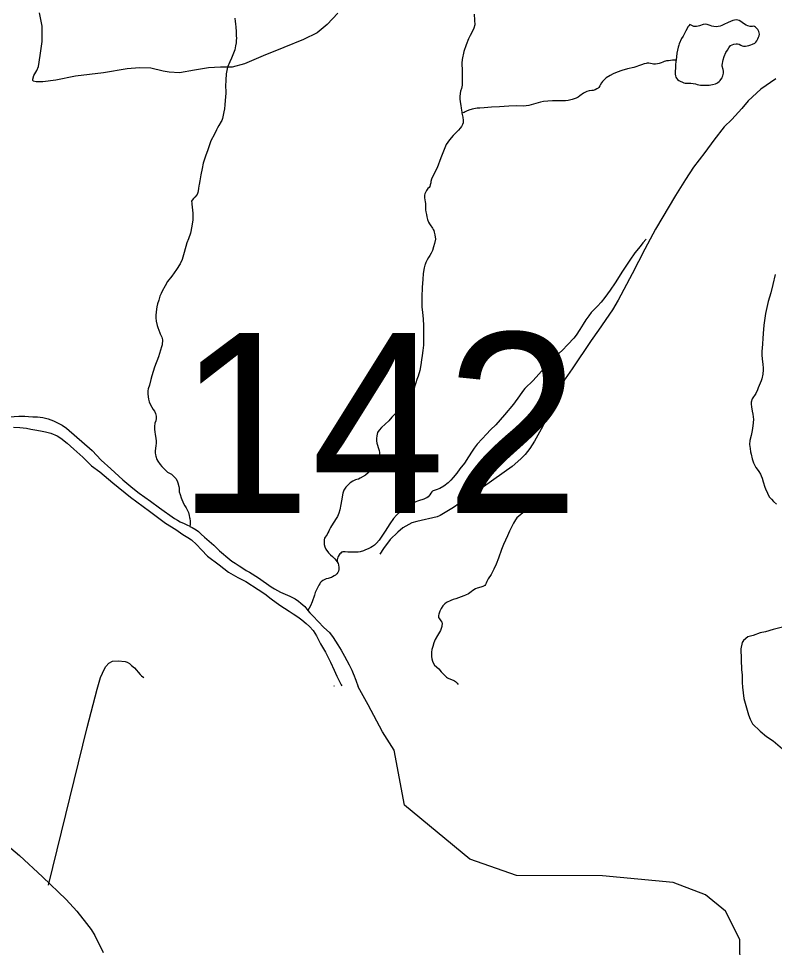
# Model space of a CAD drawing. Extents: x 2220236 to 2384410, y 720751 to 894131.
# Drawn here: x 2310028 to 2314497, y 864576 to 870069 of the extents above; entities that cross this region are included whole.
import ezdxf

# ---------------------------------------------------------------- set-up
doc = ezdxf.new("R2010")
doc.units = 0
doc.layers.add('Default', color=7, linetype='Continuous')

msp = doc.modelspace()

# ---------------------------------------------------------------- linework, layer by layer
at = {"layer": 'Default'}
for points in [[(2311916.1, 870100.6), (2311853, 870034.1), (2311793.2, 869984.2), (2311713.4, 869944.3), (2311597.2, 869897.8), (2311474.2, 869847.9), (2311364.6, 869801.4), (2311291.5, 869781.4), (2311221.7, 869781.4), (2311152, 869778.1), (2311068.9, 869764.8), (2310979.2, 869748.2), (2310919.4, 869751.5), (2310882.9, 869758.2), (2310809.8, 869774.8), (2310743.3, 869778.1), (2310670.2, 869771.5), (2310530.7, 869748.2), (2310364.6, 869728.3), (2310248.3, 869705), (2310171.9, 869695), (2310132, 869695), (2310115.4, 869698.3), (2310112.1, 869705), (2310112.1, 869711.6), (2310118.8, 869731.6), (2310135.4, 869761.5), (2310145.3, 869784.8), (2310155.3, 869851.3), (2310168.6, 869934.4), (2310168.6, 870024.1), (2310152, 870103.9)], [(2312722.2, 870095.4), (2312724.3, 870059.2), (2312726.3, 870031.5), (2312720.3, 870011.5), (2312710.4, 869989.8), (2312698.4, 869969.5), (2312688.4, 869949.5), (2312674.3, 869913.5), (2312660.3, 869873.7), (2312650.4, 869827.3), (2312648.3, 869805.8), (2312650.2, 869759.1), (2312650.3, 869731.3), (2312650.2, 869695.3), (2312650.2, 869675.4), (2312646.2, 869655.7), (2312640.3, 869639.8), (2312636.3, 869609.2), (2312636.2, 869593.6), (2312638.3, 869575.7), (2312642.4, 869555.3), (2312644.2, 869539.9), (2312648.2, 869515.3), (2312649.4, 869509.7)], [(2311307.8, 870071.8), (2311307.9, 870051.2), (2311309.9, 870037.4), (2311311.9, 870017.7), (2311313.9, 869993.2), (2311314.9, 869983.4), (2311315.5, 869967), (2311315.9, 869953.9), (2311315.1, 869939), (2311313.8, 869926), (2311311.1, 869908.6), (2311306.1, 869884.6), (2311299.8, 869863.8), (2311286.6, 869834.6), (2311277.8, 869813.6), (2311263.9, 869781.8), (2311255.8, 869741.3), (2311253.9, 869705.2), (2311251.9, 869669.9), (2311253.8, 869638), (2311253.9, 869627.2), (2311251.7, 869605.9), (2311249.8, 869585.2), (2311247.8, 869559.7), (2311245.8, 869535.8), (2311242.5, 869517.7), (2311238.7, 869498.7), (2311233.9, 869478.7), (2311229.6, 869467.1), (2311225.9, 869459.6), (2311212.4, 869436.8), (2311203.8, 869423.2), (2311197.9, 869411.6), (2311185.7, 869385.7), (2311165.8, 869345.4), (2311147.7, 869293.1), (2311133.8, 869255.5), (2311119.8, 869213.1), (2311113.9, 869181.7), (2311105.8, 869145.3), (2311099.8, 869109.6), (2311095.7, 869087.5), (2311093.9, 869079.2), (2311091.8, 869065.1), (2311089.7, 869049.4), (2311088.9, 869039.6), (2311083.7, 869029.6), (2311069.7, 869013.4), (2311061.7, 869005.6), (2311053.7, 868995.3), (2311051.5, 868989.6), (2311051.8, 868977.2), (2311051.7, 868971.6), (2311053.8, 868953.5), (2311057.7, 868917.6), (2311057.8, 868879.8)], [(2314340.2, 870025.5), (2314330.8, 870029.9), (2314314.8, 870040), (2314298.9, 870051.6), (2314288.8, 870057.8), (2314280.7, 870059.8), (2314271.9, 870061.1), (2314261.1, 870059.8), (2314250.8, 870057.8), (2314223.1, 870046.1), (2314198.6, 870033.5), (2314186.8, 870027.4), (2314176.8, 870023.6), (2314164.7, 870021.5), (2314152.7, 870020.2), (2314138.8, 870022), (2314126.7, 870024.1), (2314116.8, 870027.7), (2314110.7, 870029.9), (2314099.3, 870034.4), (2314090.8, 870035.7), (2314076.7, 870033.5), (2314070.8, 870031.6), (2314060.8, 870027.8), (2314054.6, 870026), (2314046.7, 870024), (2314035.8, 870022), (2314026.8, 870022.4), (2314020.9, 870023), (2314012.8, 870025.8), (2314004.7, 870029.7), (2313996.7, 870033.4), (2313990.6, 870025.9), (2313986.8, 870021.6), (2313972.6, 869995.6), (2313966.7, 869983.9), (2313956.7, 869965.3), (2313948.6, 869952), (2313934.7, 869919.4), (2313932.7, 869911.9), (2313928.8, 869899.4), (2313920.8, 869865.4), (2313915.5, 869823.4)], [(2314194.7, 869767.6), (2314188.8, 869787.8), (2314188.8, 869793.6), (2314194.7, 869825.8), (2314200.7, 869845.7), (2314210.8, 869867.5), (2314218.8, 869881.8), (2314227.4, 869896.8), (2314237.7, 869908.8), (2314246.7, 869913.2), (2314256.7, 869917.8), (2314270.9, 869920), (2314278.9, 869919.5), (2314288.8, 869917.5), (2314298.4, 869911.3), (2314306, 869908.2), (2314314.9, 869905.4), (2314326.9, 869905.9), (2314336.8, 869907.9), (2314346.7, 869909.9), (2314356.8, 869913.7), (2314366.8, 869917.3), (2314381.3, 869924.5), (2314387.3, 869929.8), (2314393.6, 869937.4), (2314399.9, 869949.1), (2314403.3, 869958.2), (2314406.8, 869967.4), (2314408.8, 869977.3), (2314406.8, 869985.4), (2314404.8, 869991.9), (2314398.9, 870004.1), (2314395.9, 870008.7), (2314389.4, 870015.1), (2314385.7, 870018.3), (2314378.7, 870022), (2314370.9, 870023.3), (2314365.1, 870021.5), (2314354.7, 870021.9), (2314340.2, 870025.5)], [(2313915.5, 869823.4), (2313905.5, 869823.8), (2313894.7, 869823.3), (2313882.7, 869822), (2313870.6, 869819.9), (2313859.9, 869818.7), (2313852.7, 869817.6), (2313844.6, 869814.7), (2313836.7, 869811.9), (2313826.7, 869807.3), (2313816.6, 869803.7), (2313805.2, 869800.8), (2313794.6, 869799.6), (2313782.6, 869799.9), (2313774.7, 869802), (2313754.6, 869805.4), (2313745.6, 869805), (2313738.6, 869802.9), (2313727.9, 869800.9), (2313710.5, 869795.4), (2313666.6, 869779.6), (2313628.7, 869771.4), (2313595.3, 869761.8), (2313566.9, 869751.7), (2313544.7, 869741.7), (2313526.5, 869732), (2313502.4, 869717.8), (2313490.5, 869707.5), (2313480.5, 869697.3), (2313474.6, 869689.6), (2313466.6, 869675.3), (2313464.5, 869672), (2313459.1, 869661.8), (2313454.5, 869657.6), (2313446.5, 869653.1), (2313436.5, 869647.9), (2313425.4, 869644), (2313418.4, 869643.7), (2313402.5, 869641.5), (2313388.5, 869637.7), (2313384.6, 869635.9), (2313368.5, 869627.9), (2313346.5, 869611.4), (2313336.5, 869603.5), (2313325.1, 869598.1), (2313318.4, 869595.4), (2313300.4, 869589.7), (2313278, 869583.9), (2313262.5, 869581.7), (2313242.5, 869581.7), (2313224.4, 869583.3), (2313202.4, 869583.2), (2313184.4, 869583.3), (2313156.5, 869581.4), (2313132.6, 869578), (2313113.4, 869573.8), (2313044.3, 869555.4), (2313028.4, 869552.3), (2313012.5, 869551.6), (2312970.4, 869553.3), (2312926.4, 869551.5), (2312872.4, 869547.5), (2312824.4, 869545.5), (2312780.4, 869541.3), (2312756.3, 869539.5), (2312739.1, 869538.8), (2312720.2, 869535.7), (2312710.3, 869533.4), (2312690.1, 869527), (2312676.4, 869521.5), (2312668.3, 869517.9), (2312662.1, 869514.3), (2312649.4, 869509.7)], [(2313915.5, 869823.4), (2313914.7, 869817.5), (2313912.9, 869793.7), (2313911.6, 869775.6), (2313910.6, 869757.5), (2313910.6, 869747.7), (2313911.1, 869739.6), (2313912.7, 869729.6), (2313914.6, 869723.3), (2313918.9, 869716.1), (2313924.7, 869709.7), (2313932.6, 869703.4), (2313940.6, 869699.8), (2313953.8, 869693.7), (2313961.8, 869689.8), (2313968.7, 869687.7), (2313976.7, 869687.2), (2313989.3, 869687.7), (2314002.7, 869687.5), (2314016.8, 869685.7), (2314031.3, 869682.9), (2314040, 869680), (2314050.7, 869677.9), (2314060.8, 869675.9), (2314082.5, 869674.4), (2314110.8, 869675.5), (2314131.5, 869678.8), (2314148.7, 869683.7), (2314156.8, 869687.2), (2314163.2, 869691.7), (2314170.7, 869697.6), (2314176.9, 869703.6), (2314180.5, 869707.8), (2314187.3, 869718.9), (2314190.8, 869725.6), (2314192.8, 869731.3), (2314194.7, 869738), (2314195.6, 869745.4), (2314195.2, 869758.6), (2314194.7, 869767.6)], [(2314505.4, 869713.3), (2314416.1, 869652.2), (2314342.7, 869581.6), (2314305.3, 869537.2), (2314246, 869472.5), (2314200.6, 869428.1), (2314139.4, 869349.5), (2314086.1, 869276.9), (2314019.3, 869190.1), (2313972, 869117.8), (2313913.1, 869023.1), (2313793.2, 868823.9), (2313730.4, 868705.3), (2313656, 868558.6), (2313573.8, 868403.7), (2313540.5, 868347.4), (2313457.8, 868226.5), (2313414.4, 868166.1), (2313302.3, 867996.8), (2313260.9, 867938.5), (2313225.6, 867872), (2313192.4, 867803.9), (2313127.9, 867659.2), (2313078.9, 867570.7), (2313051.5, 867526.4), (2313023.9, 867492), (2312998.2, 867465.8), (2312946.6, 867421.2), (2312777.9, 867299.5), (2312734.4, 867273.1), (2312599.5, 867177.7), (2312520, 867130.8), (2312504.1, 867122.8), (2312382.4, 867095.4), (2312352.5, 867087.1), (2312300.9, 867056.6), (2312271.1, 867032.2), (2312225.5, 866987.7), (2312186.2, 866935.2), (2312164.6, 866901.1)], [(2312649.4, 869509.7), (2312652.3, 869493.5), (2312654.2, 869485.3), (2312656.2, 869465.6), (2312656.2, 869451.8), (2312653, 869442.5), (2312646.2, 869431.6), (2312638.2, 869421.5), (2312628.3, 869409.6), (2312598.2, 869377.2), (2312576.1, 869352.5), (2312556.2, 869323.6), (2312524.2, 869245.3), (2312502.3, 869185.4), (2312478.2, 869137.6), (2312470.2, 869119.2), (2312466.3, 869105.1), (2312465.1, 869097.6), (2312462.2, 869085.1), (2312459.2, 869075.2), (2312456.1, 869071), (2312448.3, 869063.3), (2312440.3, 869053.2), (2312434.2, 869041.3), (2312430.3, 869033), (2312428.6, 869024.7), (2312428.4, 869009.9), (2312430.1, 868997.7), (2312432.2, 868985.4), (2312434.2, 868975.7), (2312434.2, 868967.5), (2312434.3, 868955.3), (2312434.1, 868945.3), (2312434.2, 868937.1), (2312436.1, 868925.8), (2312438.2, 868917.6), (2312440.2, 868909.5), (2312442.3, 868897.2), (2312444.2, 868889.1), (2312446.1, 868881), (2312452.6, 868865.6), (2312458.2, 868855.2), (2312465.9, 868843.3), (2312472.2, 868835.4), (2312476.3, 868829), (2312480.2, 868821.7), (2312484.2, 868815.3), (2312486.2, 868805.6), (2312490.1, 868789.3), (2312492.9, 868764), (2312488.2, 868739.2), (2312482.2, 868719.2), (2312474.7, 868697.6), (2312468.1, 868681), (2312459.7, 868667.4), (2312452.2, 868655.7), (2312444.1, 868643), (2312436.1, 868627), (2312432.2, 868615.5), (2312430.2, 868611.2), (2312426.2, 868595.4), (2312420.2, 868561.6), (2312418.1, 868525.5), (2312414.1, 868480.9), (2312412.2, 868421), (2312412.3, 868365.2), (2312416.1, 868330.9), (2312420.2, 868293.3), (2312422.1, 868251.5), (2312422.2, 868180.9), (2312422.2, 868137.5), (2312418.1, 868105.3), (2312414.1, 868077.3), (2312410.2, 868050.7), (2312406.2, 868021.2), (2312400.1, 867988.9), (2312390.1, 867954.9), (2312383.9, 867934.8), (2312377.1, 867914.1), (2312372, 867897.5), (2312366.1, 867875.1), (2312362.2, 867859.3), (2312356.2, 867835.2), (2312352.1, 867822.9), (2312346.1, 867812.6), (2312335.8, 867804), (2312322.2, 867795.2), (2312306, 867784.8), (2312290.1, 867772.7), (2312280.1, 867763.3), (2312264.1, 867742.8), (2312252.1, 867729.3), (2312236, 867711.3), (2312218, 867690.9), (2312196, 867671.2), (2312174, 867651.3), (2312160.1, 867635.1)], [(2311057.8, 868879.8), (2311053.6, 868841), (2311045.1, 868800.7), (2311033.8, 868767.4), (2311023.8, 868743.2), (2311007.8, 868685.1), (2310995.8, 868645.2), (2310983.7, 868619.3), (2310961.7, 868585.4), (2310933.7, 868545), (2310909.7, 868515.2), (2310895.8, 868489.2), (2310877.7, 868457.3), (2310871.7, 868443), (2310863.7, 868427.1), (2310857.6, 868404.8), (2310849.6, 868381.5), (2310844.9, 868364.1), (2310843.6, 868350.8), (2310841.6, 868332.7), (2310840.1, 868315.5), (2310840.1, 868299.9), (2310841.6, 868279.3), (2310847.6, 868253.4), (2310851.7, 868241.3), (2310863.7, 868211.4), (2310865.6, 868204.9), (2310875.6, 868184.9), (2310879.7, 868169.4), (2310877.7, 868139), (2310873.6, 868127.2), (2310855.6, 868069), (2310831.7, 868007.4), (2310815.6, 867956.7), (2310809.7, 867935.1), (2310801.6, 867901.1), (2310793.8, 867878.6), (2310791.6, 867867.1), (2310791.7, 867850.7), (2310793.6, 867832.8), (2310795.6, 867818.9), (2310799.7, 867803.4), (2310805.7, 867788.9), (2310815.6, 867771.3), (2310823.7, 867757.6), (2310831.6, 867747.3), (2310837.6, 867732.7), (2310841.6, 867717.3), (2310841.6, 867703.3), (2310839.7, 867691), (2310833.7, 867676.8), (2310831.7, 867657.1), (2310831.6, 867639.1), (2310833.6, 867625.1), (2310835.6, 867608.8), (2310837.6, 867599.1), (2310839.6, 867586.8), (2310841.7, 867572.8), (2310841.7, 867559), (2310839.7, 867543.4), (2310835.6, 867512.8), (2310835.7, 867501.4), (2310836.9, 867489.8), (2310839.7, 867480.9), (2310846.1, 867462.4), (2310851.7, 867451), (2310865.5, 867432), (2310875.6, 867420.8), (2310909.6, 867387), (2310916.1, 867383.2), (2310931.7, 867374.9), (2310940.4, 867367.8), (2310952.5, 867355.9), (2310959.6, 867347.2), (2310967.6, 867328.7), (2310969.6, 867323), (2310975.7, 867301), (2310977.1, 867292.9), (2310977.8, 867284.7), (2310977.1, 867277.3), (2310977.8, 867270.7), (2310982.9, 867253.7), (2310989.6, 867235.2), (2311003.8, 867201.3), (2311011.8, 867188.5), (2311019.6, 867176.6), (2311025.7, 867164.4), (2311032.4, 867148.3), (2311037.7, 867130.5), (2311039.6, 867119), (2311041.1, 867112.6), (2311042.5, 867097.1), (2311043.6, 867089.7), (2311043.6, 867084.7), (2311042.9, 867078.1), (2311041.2, 867065.8)], [(2313738.6, 868765.1), (2313718.5, 868743.7), (2313702.6, 868721.6), (2313672.5, 868683.6), (2313642.4, 868641.3), (2313598.5, 868575.5), (2313556.5, 868507.3), (2313526.5, 868463.3), (2313494.5, 868419.3), (2313472.4, 868391.4), (2313450.5, 868369.1), (2313426.5, 868345.1), (2313414.4, 868331.6), (2313400.5, 868311.3), (2313382.4, 868287.7), (2313366.5, 868261.4), (2313346.3, 868231.2), (2313324.5, 868197.5), (2313310.5, 868178.9), (2313276.4, 868141.3), (2313242.4, 868107.1), (2313208.4, 868077.1), (2313184.4, 868053.1), (2313154.5, 868021.4), (2313070.4, 867929.4), (2313022.3, 867881.4), (2313008.3, 867862.8), (2312990.3, 867839), (2312954.3, 867789.1), (2312900.3, 867725.5), (2312850.3, 867666.8), (2312818.3, 867636.7), (2312794.3, 867611.1), (2312768.3, 867583), (2312740.3, 867553.1), (2312722.3, 867528.5), (2312710.2, 867510.8), (2312688.2, 867477.1), (2312664.1, 867439.3), (2312638, 867407), (2312619.9, 867381.7), (2312598.1, 867355.4), (2312584.2, 867339.2), (2312568.3, 867322.9), (2312542.3, 867303.1), (2312519.4, 867289.7), (2312498.1, 867283), (2312480.1, 867276.7), (2312476, 867273.9), (2312472.2, 867270.6), (2312466.1, 867262.9), (2312460.1, 867252.9), (2312450.2, 867240.9), (2312442.2, 867235.7), (2312436.1, 867232.9), (2312424.9, 867227.6), (2312418.2, 867224.9), (2312398.1, 867219.1), (2312386.4, 867215.4), (2312376.2, 867210.8), (2312358.3, 867202.7), (2312338.2, 867191.2), (2312327.9, 867184.2), (2312314, 867174.7), (2312289.9, 867157.3), (2312262.1, 867133.1), (2312244, 867112.8), (2312224.1, 867080.7), (2312196.2, 867038.6), (2312160, 866984.5), (2312144.7, 866966.6), (2312132, 866954.7), (2312121.3, 866947.7), (2312110, 866940.6), (2312096, 866933.4), (2312080.1, 866927.2), (2312067.7, 866922.4), (2312047.9, 866916.6), (2312036, 866914.5), (2312018, 866913), (2311999.8, 866913.1), (2311984.6, 866913.2), (2311974, 866914.6), (2311959.9, 866915.6), (2311945.9, 866915.1), (2311941.6, 866914.1), (2311938, 866913.1), (2311932.6, 866908.7), (2311928, 866904.5), (2311924, 866898.5), (2311918, 866888.5), (2311915.8, 866884.2), (2311913.3, 866875.9), (2311912, 866868.4), (2311911.9, 866857)], [(2314501.1, 868555.1), (2314487.2, 868495.5), (2314475.1, 868447.4), (2314461.1, 868395), (2314445.1, 868325.5), (2314441.1, 868297.3), (2314435, 868255.2), (2314430.9, 868207.5), (2314429, 868177.2), (2314427.1, 868145.1), (2314424.9, 868119.6), (2314423.1, 868101.3), (2314423, 868079.3), (2314425.1, 868057.2), (2314427, 868039.2), (2314429, 868025.3), (2314431, 868000.8), (2314431, 867991), (2314429.1, 867965.5), (2314423, 867938.8), (2314419, 867927.3), (2314413, 867913), (2314400.9, 867885.5), (2314397, 867872.9), (2314386.9, 867851.3), (2314365, 867820.8), (2314359, 867800.9), (2314358.9, 867789.3), (2314360.9, 867773), (2314365, 867747), (2314368.9, 867729.1), (2314372.8, 867697.3), (2314368.9, 867660.9), (2314364.9, 867632.9), (2314358.9, 867603.1), (2314350.9, 867573.3), (2314349, 867551), (2314352.8, 867527.4), (2314354.8, 867507.1), (2314358.8, 867493.2), (2314365, 867464.7), (2314372.9, 867441.2), (2314377, 867434.9), (2314386.8, 867414.7), (2314394.8, 867405.3), (2314404.8, 867390.9), (2314414.9, 867374.9), (2314418.9, 867365.2), (2314424.9, 867350.7), (2314431, 867328.7), (2314441, 867298.7), (2314444.8, 867289.1), (2314456.9, 867263.3), (2314466.8, 867240.7), (2314479, 867227.2), (2314490.9, 867213.1), (2314508.8, 867196.6)], [(2309973.8, 867714.5), (2310029.6, 867718.4), (2310065.6, 867718.3), (2310087.7, 867716.8), (2310111.8, 867714.6), (2310139.6, 867714.7), (2310171.8, 867710.4), (2310203.7, 867702.7), (2310235.6, 867690.8), (2310253.7, 867681), (2310285.7, 867665.1), (2310311.7, 867646.3), (2310463.8, 867514.7), (2310515.7, 867458.6), (2310573.8, 867406.8), (2310643.8, 867340.8), (2310703.8, 867292.5), (2310741.8, 867262.8), (2310807.8, 867214.5), (2310861.8, 867174.9), (2310949.8, 867112.9), (2310967.9, 867102.2), (2310983.9, 867093.1), (2311007.9, 867082.5), (2311023.8, 867074.9), (2311040.2, 867066.6), (2311041.2, 867065.8)], [(2309997.7, 867652.3), (2310035.6, 867650.6), (2310075, 867646.4), (2310101.6, 867641.9), (2310135.9, 867635.1), (2310167.3, 867629), (2310187.7, 867624.9), (2310219.7, 867616.4), (2310255.7, 867602.2), (2310277.7, 867588.3), (2310315.7, 867558.7), (2310355.8, 867522.7), (2310407.7, 867476.4), (2310459.8, 867425.1), (2310507.7, 867388.5), (2310585.7, 867322.8), (2310689.8, 867238.5), (2310801.8, 867156.8), (2310897.8, 867084.5), (2310957.9, 867046.8), (2310999.7, 867018.9), (2311029.9, 867000.5), (2311049.8, 866986.5), (2311079.8, 866958.2), (2311109.9, 866926.6), (2311145.8, 866890.4), (2311214, 866838.2), (2311269.8, 866794.5), (2311323.9, 866764.7), (2311371.9, 866740.4)], [(2312160.1, 867635.1), (2312150.1, 867620.9), (2312146.1, 867600.9), (2312143.9, 867585.2), (2312143.9, 867571.4), (2312146, 867559.1), (2312150.1, 867547.1), (2312154.1, 867533.2), (2312160, 867514.7), (2312162.1, 867503.2), (2312162.5, 867494.2), (2312162, 867486.7), (2312159.2, 867476.8), (2312156, 867470.9), (2312148, 867460.8), (2312140.6, 867448), (2312134.2, 867436.4), (2312129.3, 867424), (2312125.1, 867415.6), (2312122.1, 867411.3), (2312109.9, 867395.2), (2312095, 867382.4), (2312078.8, 867369.3), (2312047.9, 867350.8), (2312038.5, 867346.2), (2312028, 867342.6), (2312019.9, 867340.7), (2312004.2, 867333.4), (2311988, 867322.9), (2311974.9, 867310.8), (2311964, 867298.9), (2311951.9, 867281.2), (2311945.9, 867263), (2311936.6, 867216.6), (2311933.9, 867195.1), (2311927.9, 867164.6), (2311922.5, 867144.6), (2311913, 867123.8), (2311910, 867118.7), (2311887.9, 867084.9), (2311872, 867058.9), (2311865.9, 867047), (2311861.9, 867037.1), (2311857.6, 867028.7), (2311851.9, 867018.6), (2311841.9, 867002.6), (2311837.9, 866996.7), (2311834.9, 866987.5), (2311834.1, 866977.7), (2311834.8, 866966.3), (2311835.9, 866959), (2311839.9, 866945.1), (2311845.8, 866931.4), (2311859.9, 866910.7), (2311871.8, 866897.2), (2311883.9, 866887.1), (2311898, 866874.5), (2311911.9, 866857)], [(2313076.3, 867199.3), (2313058.1, 867185.4), (2313046.5, 867176.7), (2313030.4, 867163), (2313010.5, 867146.6), (2312974.5, 867117.1), (2312966.4, 867104.6), (2312954.4, 867085.3), (2312942.4, 867061), (2312930.1, 867038.3), (2312918.4, 867010.8), (2312906.3, 866984.9), (2312896.3, 866958.8), (2312884.3, 866928.9), (2312866.4, 866879), (2312852.3, 866843), (2312838.3, 866813), (2312822.2, 866781.1), (2312804.2, 866755), (2312796.2, 866740.6), (2312792.2, 866730.7), (2312788.3, 866723.1), (2312784.2, 866717.1), (2312780.3, 866714.6), (2312772.2, 866710.8), (2312766.3, 866709), (2312748.2, 866702.7), (2312740.2, 866700.5), (2312729.6, 866696.1), (2312714.2, 866687.3), (2312704.3, 866678.7), (2312688.8, 866668.2), (2312669.7, 866659.2), (2312660.3, 866654.6), (2312630.2, 866642.8), (2312614.2, 866637.1), (2312598.2, 866633.3), (2312584.2, 866626.9), (2312558.1, 866615.2), (2312548.1, 866609), (2312542.2, 866603), (2312536.2, 866597.1), (2312526.3, 866581.1), (2312522.2, 866572.7), (2312518.1, 866565.2), (2312516.2, 866558.5), (2312512.4, 866547.7), (2312510.8, 866539.5), (2312510.2, 866534.4), (2312510.4, 866529.4), (2312511.4, 866527.9), (2312516.2, 866519.1), (2312524.1, 866507.2), (2312531.2, 866500.1), (2312532.1, 866496.7), (2312530.2, 866474.6), (2312526.7, 866462.1), (2312522.2, 866450.5), (2312504.2, 866420.9), (2312492.2, 866396.6), (2312484, 866376.7), (2312478, 866356.6), (2312472.2, 866337.6), (2312470, 866322.7), (2312469.4, 866309.7), (2312470.1, 866296.5), (2312471.8, 866283.4), (2312476, 866268.9), (2312478.1, 866262.4), (2312488.2, 866246.4), (2312512.1, 866222.8), (2312526, 866206.9), (2312548.1, 866184.8), (2312558.1, 866174.7), (2312563.3, 866170.7), (2312572.1, 866166.8), (2312598.1, 866157.3), (2312606.1, 866152.8), (2312612.2, 866148.9), (2312617.7, 866143.3), (2312622, 866138.7), (2312626.5, 866131.4)], [(2311041.2, 867065.8), (2311053.8, 867060.5), (2311077.8, 867046.7), (2311091.8, 867036.7), (2311107.9, 867020.9), (2311127.8, 867002.9), (2311181.8, 866954.1), (2311216.8, 866922), (2311277.9, 866870.4), (2311289.9, 866860.1), (2311308, 866848.7), (2311331.9, 866832.4), (2311353.9, 866818.5), (2311374, 866806.2), (2311393.8, 866794.8), (2311446, 866762.5), (2311522, 866709), (2311541.9, 866696.6), (2311577.2, 866676.6), (2311603.9, 866664.7), (2311617.9, 866658.7), (2311632, 866652.7), (2311664, 866636.8), (2311683.9, 866624.4), (2311698, 866612.8), (2311720.1, 866592.3), (2311738.6, 866569.2)], [(2311911.9, 866857), (2311917.9, 866846.7), (2311919.9, 866838.4), (2311921.9, 866823), (2311922, 866810.6), (2311920.2, 866800.8), (2311915.9, 866793.2), (2311909.9, 866784.7), (2311901.4, 866777), (2311895.1, 866773.5), (2311885.2, 866767.3), (2311877.9, 866764.6), (2311870, 866762.5), (2311857.9, 866758.8), (2311845.9, 866755.1), (2311835.4, 866750.5), (2311828, 866747), (2311817.9, 866739.1), (2311812.3, 866733.1), (2311809, 866727.2), (2311803.9, 866718.8), (2311781.9, 866674.4), (2311778, 866658.7), (2311763.9, 866620.3), (2311753.9, 866597.1), (2311738.6, 866569.2)], [(2311371.9, 866740.4), (2311445.4, 866693.4), (2311484.5, 866667.2), (2311521.9, 866638.4), (2311573.9, 866599.5), (2311628, 866564.7), (2311652, 866548.5), (2311680, 866530.8), (2311702.1, 866514.5), (2311728, 866492.5), (2311747.9, 866474.6), (2311770.1, 866450.9), (2311790, 866418.7), (2311813.9, 866372.2), (2311842, 866322.4), (2311872, 866263), (2311894, 866216.2), (2311910, 866180.9), (2311922, 866156.8), (2311936.1, 866130.1), (2311939.6, 866123.7)], [(2311738.6, 866569.2), (2311750, 866554.9), (2311770.1, 866534.5), (2311799.9, 866504.5), (2311834, 866468.1), (2311866.1, 866438.2), (2311888.1, 866408.9), (2311916.8, 866366.4), (2311935.9, 866334.4), (2311956, 866298.4), (2311981.9, 866246.9), (2311998, 866216.3), (2312006, 866196.2), (2312012, 866182.5), (2312018.1, 866166.3), (2312022.1, 866156.7), (2312036.8, 866116.7)], [(2314552.4, 866472.8), (2314490.4, 866456.3), (2314444.6, 866441.8), (2314412.8, 866437.5), (2314370.8, 866421), (2314340.9, 866412.5), (2314315.2, 866392.3), (2314307.3, 866380.3), (2314297.8, 866342.1), (2314303.1, 866218.3), (2314307.3, 866188.3), (2314306, 866142.4), (2314308.1, 866114.4), (2314316.8, 866048.6), (2314343.9, 865950.8), (2314354, 865927.1), (2314368.4, 865899), (2314412.8, 865855.6), (2314451.1, 865824), (2314489.3, 865798.5), (2314558, 865739.3)], [(2310204.3, 864944.6), (2310434.2, 865876.8), (2310493.7, 866103.3), (2310513, 866173.5), (2310536.6, 866223.9), (2310544.4, 866237.9), (2310562.2, 866258.2), (2310584, 866268.3), (2310617.9, 866270.7), (2310658.1, 866267.1), (2310670, 866263.2), (2310684.1, 866255.4), (2310696.2, 866243.5), (2310714.4, 866229.8), (2310746.9, 866190.1), (2310754.8, 866182.3), (2310769, 866172.4)], [(2311896.9, 866118.4), (2311895.1, 866122.4)], [(2314295.1, 864448.7), (2314293, 864622.6), (2314208.1, 864789.8), (2314090, 864886.7), (2313898.1, 864960.9), (2313481, 864999.6), (2312973.1, 865001.8), (2312697.1, 865098.8), (2312310.1, 865417.7), (2312248, 865743.4), (2312179.9, 865852.2), (2312095.1, 866011.1), (2312036.8, 866116.7)], [(2309312.6, 865743.3), (2309345, 865719.5), (2309404.7, 865672.9), (2309504.1, 865594.6), (2309653.3, 865468.3), (2309754, 865376.7), (2309839.3, 865301.6), (2309983.2, 865163.1), (2310032.9, 865119.4), (2310168.7, 864993.2), (2310309.6, 864860.4), (2310373.6, 864791.3), (2310430.2, 864717), (2310457, 864682.7), (2310478.7, 864646.8), (2310528.8, 864546.1)]]:
    msp.add_lwpolyline(points, dxfattribs=at)

# ---------------------------------------------------------------- texts
msp.add_text('142', height=1066.27, dxfattribs=at).set_placement((2310965.5, 867144.3))

doc.saveas('drawing.dxf')
